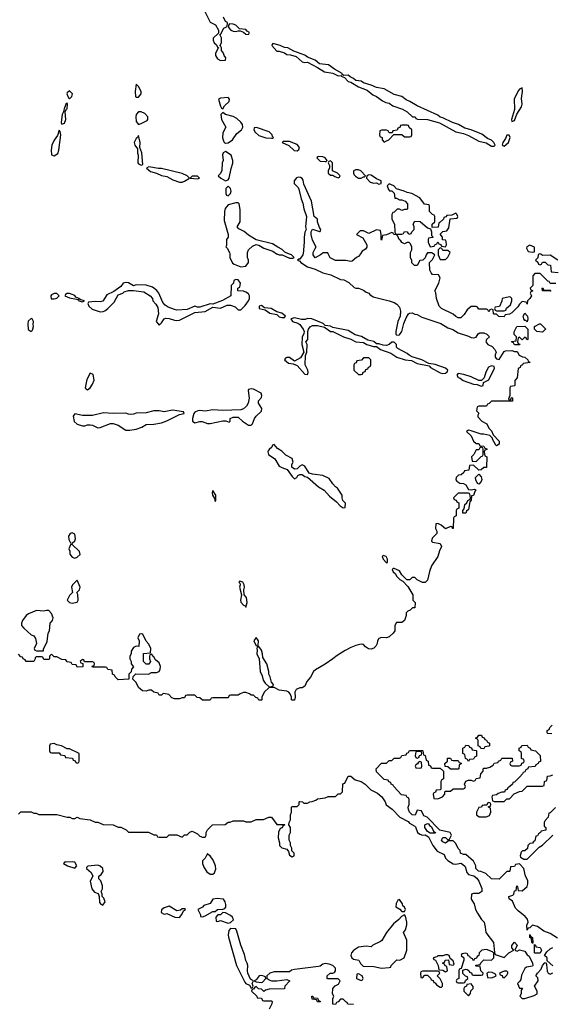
# Model space of a CAD drawing. Header units: inches. Extents: x 2701323 to 2964515, y 494916 to 722124.
# Tile 269 of 656: x 2811060 to 2815218, y 624127 to 631831. Entities that reach past the tile are written whole.
import ezdxf

# ---------------------------------------------------------------- set-up
doc = ezdxf.new("R2010")
doc.units = ezdxf.units.IN
doc.header["$MEASUREMENT"] = 0
doc.layers.add('C8612', color=7, linetype='Continuous')
doc.layers.add('C8613', color=7, linetype='Continuous')

msp = doc.modelspace()

# ---------------------------------------------------------------- linework, layer by layer
at = {"layer": 'C8612', "color": 2, "elevation": 2}
for points in [[(2813276.5, 630000), (2813275.5, 629990), (2813250, 629958), (2813242, 629958), (2813234, 629950), (2813250, 629942), (2813258, 629930), (2813310, 629896.3), (2813370, 629878.8), (2813430, 629851), (2813493.7, 629833.7), (2813570, 629798.8), (2813594.4, 629794.4), (2813633.7, 629773.7), (2813676.8, 629736.8), (2813690, 629730.8), (2813710, 629730.7), (2813750, 629714.8), (2813770, 629698), (2813792, 629690), (2813799.6, 629679.6), (2813823.6, 629663.6), (2813951.1, 629631.1), (2813990, 629618), (2814010, 629604.7), (2814030, 629582), (2814038.8, 629550), (2814036, 629510), (2814018.8, 629470), (2814001, 629390), (2814002, 629370), (2814010, 629362), (2814030, 629364.7), (2814048, 629390), (2814065.2, 629454.8), (2814082, 629498), (2814102, 629530), (2814110, 629536), (2814130, 629538), (2814150, 629526), (2814170, 629524.7), (2814204.5, 629504.5), (2814353, 629453), (2814410, 629420.7), (2814447.5, 629407.5), (2814490, 629380.7), (2814570, 629354.8), (2814590, 629344), (2814610, 629340.7), (2814630, 629346), (2814646, 629374), (2814659, 629381), (2814690, 629381), (2814714, 629370), (2814734, 629350), (2814712, 629330), (2814704.7, 629310), (2814722, 629290), (2814754.4, 629274.4), (2814776, 629250), (2814786, 629230), (2814778, 629210), (2814778, 629190), (2814790, 629178), (2814810, 629172), (2814850, 629234), (2814860.4, 629239.6), (2814910, 629242), (2814930, 629234), (2814950, 629234), (2814965.4, 629205.4), (2814992.7, 629192.7), (2815011.6, 629191.6), (2815034, 629170), (2815038, 629158), (2815054, 629150), (2814998, 629142), (2814994, 629130), (2814978, 629122), (2814974, 629110), (2814958, 629102), (2814952, 629030), (2814932.7, 629007.3), (2814934, 628970), (2814930, 628966), (2814898, 628962), (2814894, 628950), (2814894, 628886), (2814890, 628886), (2814882, 628862), (2814890, 628854), (2814902, 628858), (2814906, 628874), (2814910, 628874), (2814914, 628870), (2814914, 628846), (2814750, 628846), (2814732.7, 628827.3), (2814718, 628822), (2814710, 628806), (2814650, 628806), (2814638, 628802), (2814634, 628770), (2814652, 628752), (2814643.6, 628736.4), (2814643.6, 628723.6), (2814674, 628690), (2814714, 628670), (2814730, 628634), (2814750, 628614), (2814762, 628582), (2814810, 628534), (2814811.3, 628510), (2814790, 628498), (2814783.1, 628503.1), (2814758, 628550), (2814758, 628558), (2814736.4, 628576.4), (2814690, 628588.7), (2814668.9, 628588.9), (2814590, 628615.3), (2814570, 628618), (2814554, 628610), (2814590, 628574), (2814610, 628534), (2814630, 628514), (2814650, 628514), (2814658, 628498), (2814690, 628494), (2814698, 628478), (2814712.7, 628472.7), (2814712.7, 628467.3), (2814698, 628462), (2814694, 628450), (2814698, 628418), (2814714, 628410), (2814712, 628330), (2814710, 628326), (2814690, 628326), (2814670, 628308), (2814650, 628306), (2814610, 628346), (2814578, 628342), (2814572.7, 628307.3), (2814538, 628302), (2814532.7, 628287.3), (2814514, 628270), (2814492.7, 628267.3), (2814474, 628250), (2814472, 628230), (2814479.6, 628219.6), (2814503.6, 628203.6), (2814530, 628202), (2814550, 628192), (2814570, 628154), (2814590, 628152), (2814618, 628158), (2814630.8, 628150), (2814621, 628139), (2814610, 628108), (2814594, 628106), (2814591.3, 628071.3), (2814582, 628058), (2814570, 627998), (2814555.3, 627984.7), (2814550, 627969.2), (2814526, 627970), (2814526, 627990), (2814536.4, 628003.6), (2814542, 628038), (2814558, 628050), (2814566, 628070), (2814582, 628078), (2814586, 628090), (2814582, 628122), (2814570, 628126), (2814490, 628126), (2814454, 628090), (2814458, 628078), (2814472.7, 628072.7), (2814478, 628058), (2814494, 628050), (2814494, 628010), (2814478, 628002), (2814474, 627990), (2814474, 627950), (2814458, 627942), (2814454, 627930), (2814451.1, 627848.9), (2814446, 627850), (2814442, 627862), (2814430, 627866), (2814390, 627848), (2814356.4, 627876.4), (2814330, 627888), (2814314, 627886), (2814312, 627850), (2814322, 627830), (2814322, 627810), (2814286, 627774), (2814282, 627750), (2814290, 627742), (2814350, 627732), (2814358, 627710), (2814343.6, 627676.4), (2814331.3, 627630), (2814281, 627559), (2814265.4, 627514.6), (2814250, 627446), (2814231.6, 627428.4), (2814210, 627428), (2814168.4, 627448.4), (2814150, 627466), (2814130, 627466), (2814111.6, 627448.4), (2814088, 627448), (2814048, 627488), (2814030, 627518), (2813990, 627538), (2813982, 627538), (2813974, 627530), (2813982, 627510), (2813996.9, 627496.9), (2814010, 627474), (2814034, 627450), (2814058, 627438), (2814095.3, 627395.3), (2814134, 627330), (2814134, 627290), (2814154, 627270), (2814150, 627228.7), (2814132, 627228), (2814114, 627210), (2814096.9, 627203.1), (2814082, 627190), (2814082, 627170), (2814070, 627129), (2814050, 627114), (2814006.8, 627113.2), (2813994.8, 627090), (2813993.4, 627050), (2813980.7, 627030), (2813950, 627002.7), (2813930, 626994), (2813890, 626998), (2813870, 626988), (2813858, 626970), (2813856, 626950), (2813846, 626930), (2813830, 626914), (2813810, 626906), (2813789.1, 626909.1), (2813765.2, 626925.2), (2813750, 626942), (2813743.1, 626943.1), (2813730, 626944), (2813690, 626934), (2813650, 626919), (2813605.2, 626894.8), (2813543, 626857), (2813510, 626829), (2813450.5, 626789.5), (2813374.9, 626745.1), (2813358.8, 626730), (2813333.7, 626686.3), (2813306, 626654), (2813290, 626615.3), (2813270, 626602), (2813250, 626602), (2813222, 626590), (2813212, 626570), (2813214, 626530), (2813210, 626506), (2813190, 626506), (2813186, 626510), (2813186, 626530), (2813176.4, 626556.4), (2813166, 626570), (2813150, 626578), (2813090, 626586), (2813050, 626606), (2813010, 626606), (2812971.3, 626568.7), (2812954, 626530), (2812954, 626510), (2812950, 626506), (2812930, 626506), (2812922, 626522), (2812907.3, 626527.3), (2812890, 626546), (2812870, 626546), (2812856.4, 626556.4), (2812830, 626566), (2812810, 626566), (2812783.6, 626556.4), (2812770, 626546), (2812710, 626546), (2812698, 626542), (2812690, 626526), (2812570, 626526), (2812558, 626522), (2812550, 626506), (2812490, 626506), (2812470, 626526), (2812448.4, 626528.4), (2812430, 626546), (2812370, 626546), (2812358, 626542), (2812350, 626526), (2812330, 626526), (2812310, 626518), (2812270, 626518), (2812250, 626526), (2812226, 626550), (2812214.6, 626554.6), (2812182, 626558), (2812170, 626546), (2812150, 626546), (2812142, 626562), (2812108.4, 626568.4), (2812090, 626586), (2812070, 626586), (2812050, 626578), (2812020.4, 626580.4), (2811990, 626606), (2811970, 626646), (2811946, 626670), (2811947.3, 626692.7), (2811968, 626712), (2812068.7, 626711.3), (2812090, 626722), (2812130, 626722), (2812150, 626732), (2812159, 626750), (2812161.2, 626770), (2812150, 626798), (2812123.1, 626823.1), (2812110, 626846), (2812090, 626866), (2812078, 626862), (2812074, 626850), (2812074, 626830), (2812082, 626810), (2812071.3, 626788.7), (2812050, 626788.7), (2812029.1, 626809.1), (2812028, 626872), (2812082, 626878), (2812086, 626910), (2812070, 626946), (2812048.4, 626968.4), (2812022, 627022), (2812010, 627026), (2811998, 627022), (2811984.7, 626995.3), (2811994, 626970), (2811992.7, 626927.3), (2811970, 626928), (2811950, 626918), (2811932, 626890), (2811932, 626870), (2811922, 626850), (2811922, 626830), (2811932, 626808), (2811932, 626792), (2811951.3, 626768.7), (2811934, 626750), (2811932.7, 626727.3), (2811914, 626710), (2811914, 626670), (2811830, 626666), (2811806, 626690), (2811802, 626702), (2811786, 626710), (2811782, 626742), (2811750, 626746), (2811742, 626762), (2811730, 626766), (2811630, 626766), (2811627.3, 626772.7), (2811642, 626778), (2811646, 626790), (2811642, 626802), (2811630, 626806), (2811566, 626806), (2811562, 626822), (2811550, 626826), (2811534, 626810), (2811538, 626798), (2811554, 626794), (2811552.7, 626767.3), (2811510, 626766), (2811502, 626782), (2811470, 626786), (2811462, 626802), (2811430, 626806), (2811422, 626822), (2811390, 626826), (2811350, 626846), (2811330, 626846), (2811310, 626866), (2811294, 626850), (2811294, 626830), (2811290, 626826), (2811250, 626826), (2811242, 626842), (2811230, 626846), (2811190, 626846), (2811182, 626838), (2811182, 626830), (2811170, 626808.7), (2811110, 626808.7), (2811102, 626822), (2811086, 626830), (2811082, 626842), (2811070, 626846), (2811050, 626866)], [(2812702.7, 630000), (2812704.7, 629970), (2812725.4, 629925.4), (2812736.9, 629916.9), (2812790, 629898), (2812830, 629902), (2812848.7, 629930), (2812848.7, 629950), (2812842, 629970), (2812842, 630000)], [(2813068.3, 630000), (2813070, 629998.8), (2813090, 629991), (2813112, 629992), (2813170, 629966), (2813195.3, 629964.7), (2813206, 629970), (2813186, 629990), (2813163.2, 630000)], [(2813424, 630000), (2813414, 629990), (2813370, 629968), (2813355.3, 629990), (2813355.3, 630000)], [(2813725.4, 630000), (2813710, 629978), (2813694, 629970), (2813659.6, 629940.4), (2813650, 629938), (2813610, 629948), (2813530, 629948), (2813487.3, 629967.3), (2813472.7, 630000)], [(2814244.7, 630000), (2814238, 629990), (2814232, 629968), (2814214, 629950), (2814190, 629946), (2814170, 629908), (2814147.3, 629907.3), (2814128.4, 629928.4), (2814127.3, 629947.3), (2814118, 629970), (2814118, 630000)], [(2815252.7, 629767.3), (2815210, 629766), (2815202, 629782), (2815190, 629786), (2815130, 629846), (2815090, 629846), (2815072.7, 629827.3), (2815074, 629750), (2815054, 629730), (2815058, 629718), (2815074, 629710), (2815058, 629702), (2815054, 629690), (2815062, 629670), (2815050.9, 629649.1), (2815032, 629630), (2815030, 629606), (2815022, 629622), (2814990, 629626), (2814970, 629606), (2814956.9, 629583.1), (2814910, 629538), (2814890, 629526), (2814858, 629522), (2814850, 629506), (2814808.9, 629508.9), (2814790, 629526), (2814770, 629526), (2814766, 629530), (2814762, 629562), (2814750, 629566), (2814738, 629562), (2814730, 629546), (2814722, 629562), (2814710, 629566), (2814650, 629566), (2814642, 629582), (2814630, 629586), (2814590, 629586), (2814559.6, 629560.4), (2814536.9, 629523.1), (2814510, 629498), (2814490, 629498), (2814470, 629508), (2814450, 629528), (2814358, 629570), (2814342, 629590), (2814319, 629650), (2814314.6, 629694.6), (2814306, 629710), (2814338, 629770), (2814348, 629810), (2814335.3, 629835.3), (2814290, 629838), (2814278, 629850), (2814268.4, 629871.6), (2814266, 629930), (2814290, 629954), (2814306, 629990), (2814295.2, 630000)], [(2814332.5, 630000), (2814332, 629990), (2814350, 629954), (2814390, 629954), (2814410, 629974), (2814421.6, 630000)], [(2815268.4, 629948.4), (2815210, 629988), (2815150, 629986), (2815136.4, 629996.4), (2815122, 629998), (2815114, 629990), (2815112.7, 629967.3), (2815094, 629950), (2815112.7, 629932.7), (2815118, 629918), (2815130, 629914), (2815142, 629918), (2815150, 629934), (2815170, 629934), (2815190, 629914), (2815211.3, 629911.3), (2815218, 629858), (2815272.7, 629852.7)], [(2815222, 626242), (2815190, 626246), (2815186, 626250), (2815186, 626270), (2815202, 626278), (2815207.3, 626292.7), (2815226, 626310)], [(2815265.6, 624645.6), (2815210, 624682), (2815160.2, 624700.2), (2815110, 624735.3), (2815070, 624746), (2815050, 624726), (2815038, 624722), (2815030, 624706), (2815027.3, 624747.3), (2815038, 624770), (2815032.7, 624792.7), (2815014.8, 624814.8), (2814958, 624858), (2814939, 624879), (2814915.3, 624935.3), (2814887.3, 624952.7), (2814886, 624970), (2814918, 624982), (2814926, 624990), (2814930, 625014), (2814942, 625018), (2814947.3, 625052.7), (2814954, 625050), (2814958, 625018), (2814990, 625014), (2815028, 625050), (2815035.3, 625070), (2815034.6, 625094.6), (2815015.3, 625130), (2815002, 625190), (2814970, 625226), (2814938, 625222), (2814930, 625206), (2814898, 625202), (2814894, 625170), (2814890, 625166), (2814870, 625166), (2814810, 625106), (2814750, 625108), (2814706, 625150), (2814667.3, 625167.3), (2814648.7, 625168.7), (2814628, 625190), (2814628, 625210), (2814610, 625246), (2814550, 625298), (2814530, 625298), (2814508.9, 625308.9), (2814506, 625330), (2814490, 625346), (2814470, 625386), (2814450, 625406), (2814412.7, 625407.3), (2814390, 625388.7), (2814370, 625398), (2814358, 625410), (2814370, 625432), (2814391.6, 625431.6), (2814410, 625414), (2814422, 625418), (2814438, 625450), (2814426, 625470), (2814346, 625490), (2814246, 625590), (2814222, 625602), (2814202, 625642), (2814170, 625646), (2814152.7, 625607.3), (2814128.9, 625608.9), (2814108.7, 625630), (2814102, 625650), (2814098, 625670), (2814106, 625690), (2814106, 625730), (2814102, 625742), (2814090, 625746), (2814082, 625762), (2814047.3, 625767.3), (2813986, 625830), (2813982, 625842), (2813966, 625850), (2813962, 625862), (2813947.3, 625867.3), (2813942, 625882), (2813910, 625886), (2813850, 625946), (2813848, 625970), (2813890, 626014), (2813930, 626014), (2813950, 626034), (2813970, 626034), (2813990, 626054), (2814030, 626054), (2814042, 626058), (2814050, 626074), (2814082, 626078), (2814087.3, 626092.7), (2814102, 626098), (2814110, 626114), (2814210, 626114), (2814214, 626110), (2814218, 626078), (2814232.7, 626072.7), (2814238, 626038), (2814254, 626030), (2814258, 625998), (2814272.7, 625992.7), (2814278, 625978), (2814290, 625974), (2814350, 625974), (2814374, 625950), (2814374, 625890), (2814358, 625882), (2814354, 625870), (2814354, 625810), (2814350, 625806), (2814318, 625802), (2814312.7, 625787.3), (2814298, 625782), (2814294, 625770), (2814298, 625738), (2814330, 625734), (2814366, 625750), (2814386, 625770), (2814386, 625790), (2814390, 625794), (2814430, 625794), (2814450, 625814), (2814530, 625814), (2814542, 625818), (2814546, 625830), (2814538, 625850), (2814550, 625874), (2814570, 625882), (2814590, 625882), (2814610, 625874), (2814622, 625878), (2814630, 625894), (2814662, 625898), (2814666, 625930), (2814686, 625950), (2814686, 625970), (2814690, 625974), (2814710, 625974), (2814736.4, 625983.6), (2814762, 625998), (2814770, 626014), (2814802, 626018), (2814806, 626030), (2814822, 626038), (2814830, 626054), (2814912.7, 626052.7), (2814914, 626030), (2814898, 626022), (2814894, 626010), (2814898, 625998), (2814910, 625994), (2814970, 625994), (2814982, 625998), (2814987.3, 626012.7), (2815002, 626018), (2815006, 626030), (2815002, 626042), (2814986, 626050), (2814986, 626090), (2814982, 626102), (2814966, 626110), (2814966, 626130), (2814982, 626138), (2814988.4, 626151.6), (2815030, 626154), (2815038, 626138), (2815054, 626130), (2815058, 626118), (2815094, 626110), (2815130, 626074), (2815132.7, 626027.3), (2815118, 626022), (2815114, 626010), (2815098, 626002), (2815091.6, 625988.4), (2815038, 625982), (2815034, 625970), (2815018, 625962), (2815010, 625946), (2814998, 625942), (2814994, 625930), (2814972.7, 625907.3), (2814930, 625866), (2814918, 625862), (2814914, 625850), (2814894, 625830), (2814878, 625822), (2814872.7, 625807.3), (2814858, 625802), (2814852.7, 625787.3), (2814830, 625786), (2814803.6, 625776.4), (2814790, 625766), (2814758, 625762), (2814754, 625750), (2814758, 625718), (2814770, 625714), (2814850, 625714), (2814870, 625734), (2814890, 625734), (2814927.3, 625772.7), (2814970, 625792), (2814990, 625794), (2815030, 625834), (2815150, 625834), (2815162, 625838), (2815166, 625870), (2815182, 625878), (2815187.3, 625912.7), (2815210, 625914), (2815230, 625922)], [(2811050, 625614), (2811070, 625632), (2811150, 625632), (2811170, 625622), (2811190, 625622), (2811210, 625612), (2811350, 625612), (2811431.6, 625591.6), (2811451.1, 625591.1), (2811470, 625582), (2811490, 625582), (2811510, 625591.3), (2811530, 625582), (2811610, 625571.3), (2811650, 625552), (2811671.1, 625551.1), (2811712.7, 625532.7), (2811790, 625531.3), (2811830, 625512), (2811850, 625512), (2811891.6, 625491.6), (2811910, 625474), (2812067.3, 625472.7), (2812110, 625454), (2812130, 625454), (2812138, 625438), (2812150, 625434), (2812210, 625434), (2812230, 625454), (2812290, 625452), (2812330, 625434), (2812350, 625454), (2812370, 625454), (2812390, 625474), (2812410, 625482), (2812450, 625462), (2812470, 625442), (2812490, 625434), (2812510, 625434), (2812518, 625450), (2812518, 625470), (2812528.4, 625491.6), (2812568.4, 625531.6), (2812667.3, 625532.7), (2812690, 625552), (2812707.3, 625552.7), (2812730, 625562), (2812810, 625562), (2812830, 625554), (2812870, 625554), (2812910, 625572), (2812967.3, 625572.7), (2813008.4, 625591.6), (2813030, 625592), (2813070, 625534), (2813130, 625534), (2813134, 625530), (2813118, 625522), (2813112.7, 625507.3), (2813098, 625502), (2813085.4, 625474.6), (2813081, 625430), (2813091.1, 625391.1), (2813091.3, 625370), (2813110, 625351.3), (2813150, 625342), (2813162, 625322), (2813170, 625294), (2813190, 625282), (2813206, 625290), (2813206, 625310), (2813188, 625328), (2813188, 625350), (2813178, 625370), (2813178, 625390), (2813168, 625410), (2813168, 625450), (2813178, 625470), (2813178, 625510), (2813166, 625530), (2813168, 625550), (2813178, 625570), (2813178, 625610), (2813186, 625630), (2813186, 625670), (2813190, 625674), (2813230, 625674), (2813246, 625690), (2813246, 625710), (2813250, 625714), (2813271.6, 625711.6), (2813282, 625702), (2813310, 625702), (2813328.4, 625711.6), (2813347.3, 625712.7), (2813376.4, 625723.6), (2813390, 625734), (2813450, 625742), (2813472.7, 625752.7), (2813530, 625754), (2813550, 625774), (2813570, 625774), (2813586, 625790), (2813587.3, 625852.7), (2813602, 625858), (2813628.9, 625911.1), (2813650, 625912), (2813683.6, 625883.6), (2813732, 625870), (2813762, 625850), (2813806, 625806), (2813859.1, 625779.1), (2813891.3, 625750), (2813918, 625710), (2813926.8, 625686.8), (2813974.4, 625654.4), (2814032, 625590), (2814097.3, 625557.3), (2814110, 625544.7), (2814150, 625522), (2814156, 625516), (2814172, 625470), (2814190, 625458), (2814210, 625451.3), (2814232, 625452), (2814258, 625438), (2814291.3, 625370), (2814324.5, 625324.5), (2814378.8, 625298.8), (2814391, 625270), (2814410, 625251), (2814450, 625226), (2814470, 625222.8), (2814510, 625231), (2814524.5, 625224.5), (2814544.5, 625204.5), (2814558, 625158), (2814570, 625142), (2814611.1, 625131.1), (2814634.8, 625114.8), (2814651, 625091), (2814673.7, 625033.7), (2814674.8, 625010), (2814650, 624994), (2814610, 624995.3), (2814594, 624990), (2814591.3, 624950), (2814614.4, 624914.4), (2814626, 624870), (2814639.8, 624839.8), (2814671.3, 624790), (2814692, 624770), (2814702, 624730), (2814704.7, 624690), (2814764.7, 624610), (2814772.7, 624532.7), (2814778, 624518), (2814850, 624492), (2814886, 624530), (2814926, 624550), (2814908.4, 624568.4), (2814908.4, 624588.4), (2814930, 624614), (2814952, 624590), (2814934, 624550), (2814950, 624542), (2814968, 624552), (2815010, 624542), (2815030, 624514), (2815043.6, 624503.6), (2815072, 624450), (2815074, 624430), (2815070, 624426), (2815023.6, 624416.4), (2815011.6, 624408.4), (2814985.4, 624354.6), (2814979.6, 624320.4), (2814972.7, 624307.3), (2814954, 624290), (2814970, 624254), (2814994, 624254), (2814982, 624238), (2814982, 624210), (2814972, 624190), (2814990, 624172), (2815010, 624172), (2815084.7, 624195.3), (2815108, 624210), (2815108.7, 624230), (2815086, 624270), (2815115.3, 624310), (2815113.2, 624333.2), (2815098, 624350), (2815108.9, 624371.1), (2815138, 624402), (2815148.4, 624431.6), (2815167.3, 624452.7), (2815174, 624454), (2815179.6, 624439.6), (2815185.4, 624385.4), (2815194, 624370), (2815210, 624362), (2815230, 624372)], [(2815250, 625666), (2815210, 625626), (2815198, 625622), (2815194, 625590), (2815170, 625566), (2815162, 625550), (2815162, 625522), (2815174, 625510), (2815174, 625490), (2815138, 625482), (2815134, 625470), (2815118, 625462), (2815110, 625446), (2815098, 625442), (2815090, 625406), (2815078, 625402), (2815072, 625388), (2815050, 625386), (2815034, 625370), (2815032.7, 625347.3), (2815011.6, 625328.4), (2814992.7, 625327.3), (2814983.6, 625316.4), (2814974, 625290), (2814978, 625278), (2815003.6, 625263.6), (2815030, 625262), (2815123.1, 625356.9), (2815150, 625372), (2815228.9, 625451.1)], [(2815230, 624428), (2815186, 624466), (2815186, 624490), (2815166, 624510), (2815183.1, 624536.9), (2815210, 624562), (2815230, 624571.3)], [(2813670, 624126), (2813627.3, 624127.3), (2813622, 624142), (2813610, 624146), (2813590, 624166), (2813570, 624166), (2813550, 624146), (2813538, 624142), (2813530, 624126), (2813508.4, 624128.4), (2813508, 624170), (2813518, 624190), (2813506, 624210), (2813508.4, 624251.6), (2813527.3, 624272.7), (2813554.6, 624285.4), (2813566, 624310), (2813550, 624326), (2813470, 624326), (2813466, 624330), (2813466, 624350), (2813488, 624370), (2813509.3, 624370.7), (2813523.1, 624376.9), (2813529, 624390), (2813529, 624410), (2813509, 624430), (2813481, 624441), (2813450, 624445.1), (2813430, 624440.9), (2813410, 624426), (2813397.5, 624422.5), (2813210, 624399.6), (2813186.9, 624393.1), (2813170, 624381.2), (2813050, 624380.7), (2813016, 624370), (2812992, 624350), (2812992, 624330), (2813015.3, 624315.3), (2813030.8, 624310.8), (2813070, 624310.7), (2813150, 624322), (2813174, 624310), (2813134, 624270), (2813131.6, 624248.4), (2813010, 624246), (2812983.6, 624236.4), (2812970, 624226), (2812950, 624246), (2812928.4, 624248.4), (2812910, 624266), (2812898, 624262), (2812890, 624246), (2812878, 624242), (2812874, 624230), (2812914, 624190), (2812918, 624178), (2812950, 624174), (2812958, 624158), (2812970, 624154), (2813030, 624154), (2813034, 624150), (2813032, 624130), (2813011.3, 624088.7)]]:
    msp.add_lwpolyline(points, dxfattribs=at)
at = {"layer": 'C8612', "color": 2}
for points, elevation in [([(2812750, 629798), (2812734, 629790), (2812731.6, 629768.4), (2812714, 629750), (2812712, 629670), (2812645.4, 629634.6), (2812570, 629606), (2812550, 629608), (2812470, 629582), (2812450, 629582), (2812430, 629588.7), (2812370, 629564), (2812290, 629559.3), (2812270, 629562.7), (2812222.5, 629582.5), (2812198.6, 629598.6), (2812179, 629619), (2812149, 629690), (2812132.3, 629712.3), (2812098, 629738), (2812050, 629754), (2811970, 629757.2), (2811950, 629748), (2811911.9, 629771.9), (2811890, 629775.1), (2811870, 629769), (2811850, 629744), (2811795.9, 629704.1), (2811741.1, 629678.9), (2811710.4, 629629.6), (2811690, 629623.7), (2811650, 629626), (2811598, 629622), (2811592, 629610), (2811601, 629590), (2811626.7, 629566.7), (2811690, 629546), (2811711.8, 629548.2), (2811727, 629553), (2811749, 629570), (2811798, 629622), (2811830, 629678), (2811866, 629690), (2811878, 629702), (2811911.3, 629711.3), (2811950, 629712), (2812030, 629701), (2812081, 629670), (2812098, 629650), (2812102, 629630), (2812126, 629606), (2812139.8, 629579.8), (2812146.8, 629530), (2812127.3, 629470), (2812150, 629442), (2812170, 629458), (2812189, 629491), (2812203.1, 629496.9), (2812230, 629494), (2812270, 629479.1), (2812290, 629476.3), (2812310, 629480.5), (2812430, 629538.8), (2812510, 629546.8), (2812570, 629582), (2812630, 629574.8), (2812682.7, 629597.3), (2812710, 629597.3), (2812744.5, 629584.5), (2812770, 629562), (2812790, 629562), (2812824.7, 629595.3), (2812848.7, 629630), (2812858, 629650), (2812858, 629670), (2812850, 629686), (2812830, 629698), (2812810, 629706), (2812766, 629710), (2812766, 629730), (2812782, 629738), (2812788, 629770), (2812770, 629795.3)], 2), ([(2815170, 629714), (2815210, 629714), (2815214, 629710), (2815210, 629706), (2815148.4, 629708.4), (2815146, 629730), (2815152.7, 629732.7), (2815158, 629718)], 2), ([(2811350, 629688), (2811330, 629688), (2811310, 629678), (2811304.7, 629670), (2811306.8, 629646.8), (2811330, 629646), (2811350, 629652), (2811368, 629670)], 2), ([(2811450, 629688.7), (2811432, 629688), (2811418, 629682), (2811414, 629670), (2811450, 629656), (2811504.7, 629644.7), (2811519.6, 629639.6), (2811522, 629630), (2811550, 629624.7), (2811566, 629630), (2811538, 629638), (2811530, 629646), (2811522, 629642), (2811526, 629650), (2811500.2, 629660.2), (2811490, 629673.2)], 2), ([(2814890, 629662), (2814834, 629650), (2814831.6, 629628.4), (2814812.7, 629587.3), (2814778, 629582), (2814774, 629570), (2814778, 629558), (2814790, 629554), (2814850, 629554), (2814862, 629558), (2814867.3, 629572.7), (2814899, 629601), (2814908, 629630), (2814908, 629650), (2814899, 629659)], 2), ([(2812950, 629594), (2812934, 629590), (2812934, 629570), (2812979.6, 629559.6), (2813016, 629536), (2813070, 629524.7), (2813090, 629506.8), (2813110, 629501), (2813130, 629502), (2813138, 629510), (2813110, 629535.3), (2813070, 629546), (2813026, 629570), (2812975.3, 629575.3)], 2), ([(2813210, 629499), (2813182, 629490), (2813194, 629470), (2813236, 629456), (2813250, 629446), (2813278, 629410), (2813284.7, 629390), (2813283.6, 629376.4), (2813270, 629346), (2813266.8, 629290), (2813282, 629230), (2813255.9, 629184.1), (2813210, 629158), (2813170, 629188.7), (2813150, 629188.7), (2813138, 629182), (2813131.3, 629170), (2813163.5, 629143.5), (2813198, 629138), (2813230, 629124.7), (2813290, 629058), (2813310, 629054), (2813315.3, 629070), (2813314, 629090), (2813294, 629130), (2813296.4, 629203.6), (2813306, 629230), (2813308, 629290), (2813298, 629310), (2813313.2, 629330), (2813313.2, 629390), (2813319, 629410), (2813332.5, 629427.5), (2813350, 629438.8), (2813390, 629438), (2813444.7, 629424.7), (2813490, 629392), (2813510, 629392), (2813592, 629350), (2813651, 629331), (2813690, 629311.3), (2813750, 629304.7), (2813774, 629290), (2813827.3, 629272.7), (2813850, 629274), (2813882, 629250), (2813962, 629222), (2814010, 629191.3), (2814074, 629170), (2814124.7, 629164.7), (2814170, 629141), (2814262, 629122), (2814272, 629110), (2814348, 629068), (2814370, 629062.8), (2814390, 629064.7), (2814403.1, 629076.9), (2814408.7, 629090), (2814390, 629104), (2814310, 629133.2), (2814260.4, 629140.4), (2814206, 629170), (2814130, 629194), (2814106, 629206), (2814090, 629219), (2814018, 629258), (2814008, 629270), (2814008, 629290), (2813990, 629308), (2813970, 629308), (2813950.9, 629289.1), (2813930, 629282), (2813903.1, 629283.1), (2813870, 629295.3), (2813850, 629295.3), (2813830, 629314), (2813784, 629324), (2813733.2, 629353.2), (2813685.2, 629365.2), (2813630, 629399), (2813510, 629422), (2813490, 629434), (2813450, 629438), (2813432.9, 629452.9), (2813346, 629490), (2813310, 629494), (2813294, 629486), (2813264, 629484)], 2), ([(2815030, 629466), (2815018, 629478), (2815010, 629478), (2815002, 629490), (2814998, 629510), (2815010, 629534), (2815031.6, 629511.6), (2815034, 629490)], 2), ([(2811150, 629493.2), (2811127.5, 629472.5), (2811122.8, 629450), (2811127.1, 629407.1), (2811150, 629392), (2811159, 629401), (2811168.7, 629430), (2811165.2, 629445.2), (2811168.7, 629470), (2811158, 629490)], 2), ([(2815027.3, 629327.3), (2815022, 629342), (2815010, 629346), (2814990, 629326), (2814970, 629346), (2814958, 629342), (2814954, 629310), (2814958, 629298), (2814972.7, 629292.7), (2814970, 629286), (2814930, 629286), (2814922, 629302), (2814906, 629310), (2814910, 629314), (2814942, 629318), (2814946, 629350), (2814928.4, 629368.4), (2814928.4, 629388.4), (2814948, 629430), (2815010, 629434), (2815034, 629410), (2815034, 629330)], 2), ([(2815150, 629386), (2815106, 629390), (2815086, 629410), (2815086, 629430), (2815126, 629450), (2815134, 629450), (2815171.6, 629411.6), (2815171.6, 629408.4)], 2), ([(2813790, 629186), (2813750, 629186), (2813732.7, 629167.3), (2813698, 629162), (2813692.7, 629147.3), (2813678, 629142), (2813674, 629130), (2813674, 629090), (2813710, 629054), (2813730, 629054), (2813742, 629058), (2813747.3, 629072.7), (2813762, 629078), (2813767.3, 629092.7), (2813782, 629098), (2813787.3, 629112.7), (2813802, 629118), (2813806, 629130), (2813806, 629170)], 2), ([(2814750, 629122), (2814727.3, 629112.7), (2814707.1, 629072.9), (2814692, 629028), (2814672.7, 629007.3), (2814650, 629008), (2814590, 629035.3), (2814533.6, 629053.6), (2814490, 629062), (2814478, 629050), (2814490, 629032), (2814506, 629026), (2814527.5, 629007.5), (2814610, 628978), (2814636.9, 628976.9), (2814670, 628964.7), (2814686, 628970), (2814687.3, 628992.7), (2814730, 629014), (2814774.6, 629105.4), (2814770, 629118)], 2), ([(2811610, 629066), (2811584.5, 629015.5), (2811571.3, 628950), (2811579.6, 628939.6), (2811590, 628936), (2811610, 628951.3), (2811630, 628978), (2811641.2, 629010), (2811633.6, 629053.6)], 2), ([(2812870, 628944), (2812850, 628938), (2812846, 628930), (2812854.8, 628870), (2812846.8, 628830), (2812832.8, 628807.2), (2812810, 628785.2), (2812790, 628777.2), (2812650, 628773.2), (2812570, 628777.2), (2812510, 628768.7), (2812470, 628772.7), (2812454, 628770), (2812430, 628759), (2812421, 628750), (2812411.3, 628710), (2812411.3, 628690), (2812430, 628676), (2812470, 628686.8), (2812486, 628686), (2812530, 628671.3), (2812550, 628671.3), (2812650, 628692), (2812672, 628692), (2812698, 628682), (2812706, 628690), (2812706, 628710), (2812730, 628722), (2812770, 628722), (2812802, 628690), (2812850, 628658), (2812870, 628658), (2812882, 628670), (2812895.3, 628710), (2812908.7, 628730), (2812951.8, 628768.2), (2812953.2, 628790), (2812928.7, 628830), (2812928.7, 628850), (2812950, 628874), (2812953.2, 628890), (2812948, 628910), (2812890, 628939)], 2), ([(2812254.5, 628774.5), (2812190, 628762.7), (2812150, 628769.3), (2812110, 628769.3), (2812050, 628755.1), (2811970, 628752.3), (2811950, 628744), (2811930, 628742), (2811910, 628744), (2811890, 628752.3), (2811790, 628749), (2811715.5, 628755.5), (2811630, 628733.2), (2811550, 628734), (2811490, 628748), (2811478, 628730), (2811486.8, 628686.8), (2811510, 628666), (2811550, 628652), (2811570, 628652), (2811590, 628662), (2811610, 628661), (2811630, 628658), (2811670, 628638), (2811690, 628641), (2811770, 628671.3), (2811790, 628671.3), (2811830, 628658), (2811890, 628619.1), (2811922, 628618), (2811970, 628626.8), (2812016.5, 628643.5), (2812050, 628664.7), (2812110, 628666), (2812170, 628676), (2812210, 628691.3), (2812310, 628742), (2812346, 628750), (2812342, 628762)], 2), ([(2813050, 628506), (2813038, 628502), (2813032.7, 628487.3), (2813010, 628468), (2813003.5, 628456.5), (2813001, 628450), (2813006, 628430), (2813056, 628396), (2813090, 628338), (2813110, 628326), (2813151.3, 628311.3), (2813190, 628258), (2813210, 628238), (2813228, 628250), (2813235.3, 628264.7), (2813250, 628272), (2813270, 628272), (2813290, 628258), (2813311.3, 628251.3), (2813397, 628177), (2813440.7, 628150), (2813483.4, 628103.4), (2813538.8, 628058.8), (2813567.1, 628027.1), (2813590, 628012), (2813606, 628014), (2813607.3, 628047.3), (2813588.4, 628068.4), (2813582, 628090), (2813582, 628110), (2813545.2, 628165.2), (2813530, 628175.3), (2813510, 628199), (2813481.2, 628241.2), (2813430, 628265.2), (2813350, 628274), (2813324, 628284), (2813290, 628338), (2813270, 628348), (2813250, 628338), (2813230, 628318), (2813210, 628315.3), (2813188, 628330), (2813189, 628350), (2813199, 628370), (2813190, 628398), (2813142.7, 628422.7), (2813110, 628455.3), (2813076.4, 628476.4)], 2), ([(2814670, 628486), (2814658, 628482), (2814650, 628466), (2814630, 628466), (2814611.6, 628428.4), (2814594, 628410), (2814598, 628378), (2814630, 628374), (2814670, 628414), (2814682, 628418), (2814686, 628430), (2814686, 628470), (2814682, 628482)], 2), ([(2814650, 628198), (2814642, 628202), (2814628, 628230), (2814626, 628250), (2814650, 628274), (2814670, 628254), (2814673.4, 628233.4), (2814670, 628218)], 2), ([(2812570, 628146), (2812564.7, 628130), (2812566.8, 628110), (2812584.7, 628084.7), (2812590, 628062), (2812595.3, 628070), (2812593.2, 628110)], 2), ([(2811470, 627815.3), (2811454, 627810), (2811442, 627790), (2811443.6, 627763.6), (2811458, 627738), (2811470, 627734), (2811490, 627754), (2811495.3, 627770), (2811490, 627806)], 2), ([(2811470, 627726), (2811458, 627722), (2811444.7, 627690), (2811451.3, 627671.3), (2811452, 627650), (2811470, 627624.7), (2811490, 627618), (2811510, 627626), (2811534, 627646), (2811528, 627670)], 2), ([(2813902, 627638), (2813894, 627630), (2813902, 627610), (2813930, 627582), (2813936.4, 627583.6), (2813938, 627610), (2813926, 627630)], 2), ([(2811510, 627446), (2811472, 627410), (2811464.7, 627390), (2811474, 627350), (2811450, 627326), (2811432, 627290), (2811450, 627272), (2811470, 627264.7), (2811510, 627274), (2811518, 627290), (2811514.6, 627334.6), (2811506, 627350), (2811528, 627370), (2811534, 627390)], 2), ([(2812782, 627438), (2812774, 627430), (2812782, 627422), (2812784.7, 627410), (2812778, 627390), (2812794, 627330), (2812787.7, 627290), (2812790, 627274), (2812810, 627251.3), (2812824.7, 627244.7), (2812830, 627234), (2812839.3, 627270), (2812833.2, 627310), (2812815.3, 627330), (2812813.2, 627370), (2812819, 627390), (2812815.3, 627410), (2812806, 627430)], 2), ([(2811191.6, 627208.4), (2811130, 627182), (2811110, 627168), (2811082, 627130), (2811074, 627110), (2811074, 627090), (2811092, 627070), (2811150, 627018), (2811170.8, 627010.8), (2811184.7, 626990), (2811192, 626950), (2811174, 626910), (2811178, 626898), (2811192.7, 626892.7), (2811230, 626892), (2811246, 626894), (2811246, 626906), (2811274.6, 626965.4), (2811282, 627030), (2811294, 627050), (2811298, 627110), (2811315.3, 627130), (2811322, 627150), (2811310, 627186), (2811287.3, 627207.3), (2811270, 627208), (2811250, 627202)], 2), ([(2812910, 626998), (2812891.3, 626970), (2812910, 626932), (2812926, 626934), (2812928.7, 626970)], 2), ([(2812930, 626926), (2812918, 626922), (2812914, 626910), (2812918, 626898), (2812916, 626870), (2812932, 626830), (2812942, 626730), (2812956.9, 626696.9), (2812964.5, 626664.5), (2812979.8, 626639.8), (2813010, 626612), (2813030, 626614), (2813042, 626618), (2813046, 626630), (2813028.7, 626648.7), (2813019, 626690), (2813008, 626710), (2813008, 626732), (2812993.2, 626790), (2812961.2, 626841.2), (2812959, 626870), (2812950, 626898)], 2), ([(2814690, 626126), (2814667.3, 626127.3), (2814662, 626142), (2814646, 626150), (2814646, 626190), (2814642, 626202), (2814626, 626210), (2814642, 626218), (2814650, 626234), (2814672.7, 626232.7), (2814678, 626218), (2814692.7, 626212.7), (2814698, 626198), (2814710, 626194), (2814718, 626178), (2814734, 626170), (2814734, 626150), (2814730, 626146), (2814698, 626142)], 2), ([(2811330, 626168), (2811298, 626162), (2811294, 626150), (2811294, 626110), (2811298, 626098), (2811310, 626094), (2811370, 626094), (2811378, 626078), (2811412.7, 626072.7), (2811418, 626058), (2811472.7, 626052.7), (2811478, 626038), (2811492.7, 626032.7), (2811498, 626018), (2811510, 626014), (2811522, 626018), (2811526, 626030), (2811526, 626090), (2811450, 626126), (2811430, 626126), (2811386, 626150), (2811350, 626158)], 6), ([(2814190, 626106), (2814158, 626102), (2814154, 626070), (2814158, 626058), (2814170, 626054), (2814182, 626058), (2814187.3, 626072.7), (2814202, 626078), (2814206, 626090), (2814202, 626102)], 2), ([(2814570, 626026), (2814562, 626042), (2814546, 626050), (2814542, 626082), (2814526, 626090), (2814526, 626130), (2814542, 626138), (2814550, 626154), (2814572.7, 626152.7), (2814578, 626138), (2814592.7, 626132.7), (2814598, 626118), (2814630, 626114), (2814634, 626110), (2814632.7, 626067.3), (2814618, 626062), (2814610, 626046), (2814578, 626042)], 2), ([(2814450, 626034), (2814490, 626034), (2814498, 626018), (2814512.7, 626012.7), (2814512.7, 626007.3), (2814498, 626002), (2814494, 625970), (2814490, 625966), (2814430, 625966), (2814410, 625986), (2814387.3, 625987.3), (2814386, 626010), (2814406, 626030), (2814407.3, 626052.7), (2814430, 626054), (2814438, 626038)], 2), ([(2814190, 626026), (2814178, 626022), (2814172.7, 626007.3), (2814158, 626002), (2814154, 625990), (2814158, 625978), (2814190, 625974), (2814202, 625978), (2814206, 625990), (2814202, 626022)], 2), ([(2814730, 625706), (2814718, 625702), (2814714, 625686), (2814690, 625686), (2814678, 625682), (2814671.6, 625668.4), (2814650, 625666), (2814634, 625630), (2814634, 625610), (2814652.7, 625592.7), (2814707.3, 625592.7), (2814730, 625602), (2814735.3, 625604.7), (2814746, 625630), (2814742, 625662), (2814726, 625670), (2814726, 625674), (2814742, 625678), (2814746, 625690), (2814742, 625702)], 2), ([(2814270, 625466), (2814250, 625478), (2814228.7, 625510), (2814228, 625532), (2814250, 625542), (2814258, 625538), (2814265.4, 625525.4), (2814278, 625518), (2814298, 625478), (2814312, 625472), (2814310, 625466)], 2), ([(2812530, 625306), (2812511, 625270), (2812490.8, 625250), (2812490.5, 625230), (2812499.9, 625199.9), (2812522.4, 625162.4), (2812550, 625144.7), (2812570, 625146), (2812583.7, 625156.3), (2812589.6, 625170.4), (2812594.5, 625185.5), (2812591.8, 625210), (2812573.6, 625253.6), (2812550, 625288.7), (2812536.4, 625296.4)], 2), ([(2811470, 625242), (2811421, 625239), (2811410, 625238), (2811402, 625230), (2811434, 625210), (2811490, 625192), (2811508, 625210), (2811490, 625238)], 2), ([(2811670, 625216), (2811592.7, 625207.3), (2811582, 625198), (2811582, 625190), (2811619.1, 625159.1), (2811632, 625130), (2811612, 625090), (2811624.7, 625030), (2811645.4, 625005.4), (2811672.7, 624992.7), (2811682, 624970), (2811683.6, 624923.6), (2811694, 624910), (2811710, 624902), (2811728, 624930), (2811718, 624958), (2811706, 624970), (2811706, 624990), (2811698, 625010), (2811708, 625030), (2811707.3, 625052.7), (2811693.6, 625093.6), (2811678, 625110), (2811678, 625130), (2811696.5, 625143.5), (2811713.2, 625166.8), (2811709, 625190), (2811690, 625209)], 2), ([(2812604, 624956), (2812571, 624949), (2812550, 624915.3), (2812501, 624899), (2812490, 624888), (2812454, 624870), (2812474, 624826), (2812474, 624814), (2812490, 624812), (2812510, 624818), (2812570, 624852), (2812590, 624854), (2812606, 624870), (2812650, 624871), (2812664, 624876), (2812673.2, 624886.8), (2812672.9, 624907.1), (2812666, 624930), (2812653.2, 624950)], 2), ([(2812230, 624894), (2812190, 624882), (2812170, 624866), (2812166, 624846), (2812190, 624832), (2812210, 624838), (2812274, 624810), (2812310, 624806), (2812328.7, 624830), (2812342, 624858), (2812358, 624870), (2812354.6, 624874.6), (2812330, 624874), (2812316.9, 624863.1), (2812290, 624859)], 2), ([(2814030, 624946), (2814018, 624942), (2814003.6, 624916.4), (2814002, 624890), (2814032, 624872), (2814050, 624854), (2814070, 624854), (2814078, 624870), (2814070, 624886), (2814058, 624898), (2814053.6, 624913.6)], 2), ([(2812650, 624846), (2812630, 624826), (2812610, 624826), (2812594, 624810), (2812598, 624778), (2812610, 624774), (2812630, 624782), (2812690, 624760.7), (2812710, 624766.8), (2812732.5, 624787.5), (2812725.2, 624810), (2812710, 624822.7), (2812670, 624842)], 2), ([(2814070, 624826), (2814045.4, 624814.6), (2814024.7, 624790), (2813984.1, 624755.9), (2813930, 624688.7), (2813893, 624627), (2813882.5, 624617.5), (2813822, 624590), (2813810, 624578), (2813770, 624581.2), (2813710, 624573.2), (2813670, 624549), (2813654.8, 624530), (2813650.8, 624510), (2813658, 624490), (2813670, 624481), (2813712.8, 624472.8), (2813726, 624446), (2813745.4, 624425.4), (2813830, 624422), (2813890, 624411), (2813950, 624414), (2813962, 624418), (2813966, 624430), (2814010, 624474), (2814032.7, 624472.7), (2814068, 624490), (2814088.7, 624550), (2814088, 624630), (2814062, 624690), (2814078, 624710), (2814088.7, 624750), (2814088.7, 624770), (2814076.4, 624816.4)], 2), ([(2812710, 624720.9), (2812695.2, 624704.8), (2812690.5, 624670), (2812692.8, 624652.8), (2812756.3, 624430), (2812820.5, 624300.5), (2812830, 624291), (2812858, 624278), (2812870, 624254), (2812882, 624258), (2812886, 624270), (2812878, 624290), (2812888, 624310), (2812864.1, 624324.1), (2812843.7, 624370), (2812840.7, 624390), (2812843.6, 624430), (2812839.5, 624450), (2812827.6, 624470), (2812817.7, 624517.7), (2812789.6, 624590), (2812759.3, 624699.3), (2812750, 624717.2)], 2), ([(2815070, 624606), (2815066, 624610), (2815062, 624642), (2815048.9, 624648.9), (2815050, 624674), (2815058, 624658), (2815072, 624650), (2815074, 624606)], 2), ([(2815090, 624526), (2815086, 624530), (2815086, 624594), (2815094, 624590), (2815098, 624578), (2815130.9, 624570.9), (2815142, 624550), (2815130, 624526)], 2), ([(2814410, 624515.3), (2814390, 624515.3), (2814370, 624506), (2814330, 624506), (2814322, 624498), (2814294, 624490), (2814298, 624478), (2814312.7, 624472.7), (2814334, 624430), (2814338, 624398), (2814370, 624394), (2814390, 624382), (2814406, 624390), (2814402, 624422), (2814387.3, 624427.3), (2814382, 624442), (2814366, 624450), (2814382, 624458), (2814387.3, 624472.7), (2814414, 624474), (2814418, 624438), (2814450, 624434), (2814458, 624442), (2814450, 624466), (2814426, 624486), (2814418, 624510)], 2), ([(2814710, 624555.3), (2814674, 624550), (2814654, 624530), (2814652, 624508), (2814638, 624502), (2814632.7, 624487.3), (2814618, 624482), (2814610, 624466), (2814602, 624482), (2814586, 624490), (2814582, 624502), (2814567.3, 624507.3), (2814562, 624522), (2814550, 624526), (2814518, 624522), (2814514, 624510), (2814534, 624490), (2814532.7, 624472.7), (2814514, 624406), (2814498, 624402), (2814494, 624390), (2814494, 624330), (2814478, 624322), (2814474, 624310), (2814478, 624298), (2814490, 624294), (2814530, 624294), (2814542, 624298), (2814547.3, 624312.7), (2814566, 624330), (2814562, 624342), (2814547.3, 624347.3), (2814527.3, 624367.3), (2814526, 624394), (2814550, 624402), (2814559.6, 624399.6), (2814572.7, 624392.7), (2814578, 624378), (2814592.7, 624372.7), (2814598, 624358), (2814610, 624354), (2814670, 624354), (2814682, 624358), (2814686, 624370), (2814666, 624390), (2814662, 624422), (2814630, 624426), (2814626, 624430), (2814630, 624434), (2814662, 624438), (2814667.3, 624452.7), (2814690, 624474), (2814750, 624472), (2814768, 624490), (2814767.3, 624527.3), (2814758, 624538)], 2), ([(2812952.7, 624352.7), (2812934, 624350), (2812910, 624318), (2812894, 624310), (2812910, 624302), (2812950, 624298), (2812959, 624301), (2812986, 624330), (2812982, 624342)], 2), ([(2813710, 624366), (2813698, 624362), (2813694, 624330), (2813730, 624314), (2813742, 624318), (2813746, 624330), (2813738, 624350)], 2), ([(2814330, 624386), (2814210, 624386), (2814198, 624382), (2814194, 624370), (2814198, 624338), (2814210, 624334), (2814230, 624354), (2814250, 624354), (2814272.7, 624332.7), (2814278, 624318), (2814292.7, 624312.7), (2814298, 624298), (2814310, 624294), (2814319.6, 624279.6), (2814350, 624262), (2814358, 624262), (2814366, 624270), (2814368, 624290), (2814350, 624326), (2814326, 624350), (2814346, 624370), (2814342, 624382)], 2), ([(2814730, 624378), (2814714, 624370), (2814718, 624338), (2814750, 624334), (2814770, 624342), (2814786, 624350), (2814782, 624362), (2814756.4, 624376.4)], 2), ([(2814870, 624386), (2814850, 624386), (2814814, 624370), (2814818, 624358), (2814832.7, 624352.7), (2814838, 624338), (2814850, 624334), (2814870, 624354), (2814878, 624370), (2814878, 624378)], 2), ([(2814590, 624286), (2814558, 624282), (2814554, 624270), (2814538, 624262), (2814534, 624250), (2814534, 624230), (2814570, 624194), (2814587.3, 624212.7), (2814588.7, 624231.3), (2814608, 624250), (2814607.3, 624267.3)], 2), ([(2813390, 624146), (2813382, 624162), (2813347.3, 624167.3), (2813346, 624190), (2813354, 624190), (2813358, 624178), (2813390, 624174), (2813398, 624158), (2813414, 624150), (2813410, 624146)], 2)]:
    msp.add_lwpolyline(points, close=True, dxfattribs=dict(at, elevation=elevation))
at = {"layer": 'C8613', "color": 2, "elevation": 2}
for points in [[(2812501, 631910), (2812550, 631812), (2812591.1, 631791.1), (2812614, 631750), (2812614, 631726), (2812572.7, 631687.3), (2812572, 631670), (2812582, 631650), (2812596.9, 631636.9), (2812610, 631614), (2812614, 631614), (2812592, 631570), (2812592, 631550), (2812606, 631526), (2812630, 631512), (2812670, 631514), (2812672.9, 631532.9), (2812658, 631550), (2812655.3, 631570), (2812638, 631590), (2812638, 631610), (2812630, 631626), (2812626, 631626), (2812638, 631650), (2812638, 631690), (2812626, 631714), (2812630, 631714), (2812656.4, 631763.6), (2812682, 631778), (2812686, 631810), (2812670, 631818), (2812654, 631850)], [(2813355.3, 630000), (2813355.3, 630010), (2813370, 630042), (2813378, 630050), (2813350, 630106), (2813339.3, 630150), (2813339, 630170), (2813350, 630191.3), (2813406, 630174), (2813410, 630174), (2813415.3, 630190), (2813404.7, 630204.7), (2813388.7, 630250), (2813388, 630270), (2813362, 630290), (2813341.2, 630410), (2813283.2, 630543.2), (2813276.5, 630576.5), (2813269.2, 630589.2), (2813256.5, 630596.5), (2813238, 630598), (2813225.5, 630594.5), (2813206.8, 630570), (2813206, 630550), (2813238.4, 630518.4), (2813244.1, 630504.1), (2813262.4, 630430), (2813275.8, 630395.8), (2813281.6, 630350), (2813302.8, 630290), (2813296, 630210), (2813301, 630190), (2813290.9, 630169.1), (2813283.8, 630130), (2813286, 630090), (2813276.5, 630000)], [(2813163.2, 630000), (2813133.2, 630013.2), (2813112.5, 630032.5), (2813078, 630050), (2813038, 630078), (2812910, 630108), (2812850, 630144), (2812814.8, 630174.8), (2812773.6, 630193.6), (2812762, 630210), (2812784, 630250), (2812784.7, 630344.7), (2812775.3, 630390), (2812770, 630398), (2812750, 630399), (2812690, 630382), (2812666.8, 630353.2), (2812661, 630330), (2812658.8, 630258.8), (2812691, 630150), (2812691, 630130), (2812678, 630110), (2812676.9, 630063.1), (2812672.7, 630052.7), (2812683.6, 630043.6), (2812702, 630010), (2812702.7, 630000)], [(2814118, 630000), (2814118, 630010), (2814128, 630030), (2814128, 630050), (2814116.4, 630076.4), (2814107.3, 630087.3), (2814090, 630088), (2814070, 630078), (2814050, 630088), (2814042, 630102), (2814028.7, 630110), (2814018, 630138), (2814007.3, 630147.3), (2813986, 630150), (2813982, 630162), (2813970, 630166), (2813930, 630148), (2813898, 630142), (2813890, 630106), (2813886, 630110), (2813887.3, 630147.3), (2813882, 630182), (2813850, 630188), (2813790, 630158), (2813750, 630178), (2813722, 630178), (2813694, 630150), (2813743.6, 630123.6), (2813774, 630070), (2813774, 630050), (2813763.6, 630036.4), (2813739.6, 630020.4), (2813725.4, 630000)], [(2812842, 630000), (2812842, 630010), (2812849, 630030), (2812880.2, 630059.8), (2812910, 630072), (2812930, 630066), (2812970, 630044), (2813039.9, 630019.9), (2813068.3, 630000)], [(2814421.6, 630000), (2814426, 630010), (2814410, 630026), (2814370, 630026), (2814362, 630042), (2814350, 630046), (2814334, 630030), (2814332.5, 630000)], [(2813472.7, 630000), (2813470, 630006), (2813430, 630006), (2813424, 630000)], [(2814295.2, 630000), (2814287.3, 630007.3), (2814250, 630008), (2814244.7, 630000)]]:
    msp.add_lwpolyline(points, dxfattribs=at)
for points in [[(2812702, 631798), (2812692.7, 631787.3), (2812692, 631770), (2812712, 631750), (2812730, 631741), (2812750, 631738), (2812770, 631744.7), (2812783.6, 631743.6), (2812810, 631734), (2812830, 631718), (2812850, 631714), (2812858, 631730), (2812840.2, 631740.2), (2812830, 631753.2), (2812780.4, 631760.4), (2812750, 631788), (2812730, 631795.3)], [(2813050, 631642), (2813038, 631642), (2813032, 631630), (2813070, 631586), (2813090, 631586), (2813130, 631572), (2813150, 631558), (2813176.9, 631556.9), (2813222, 631542), (2813270, 631501), (2813290, 631496), (2813310, 631498), (2813390, 631458), (2813444.1, 631424.1), (2813510, 631411.3), (2813550, 631391), (2813574, 631394), (2813574, 631390), (2813599.8, 631379.8), (2813630, 631346.8), (2813650, 631341), (2813710, 631306.8), (2813778.5, 631278.5), (2813823, 631243), (2813851.3, 631230), (2813896.9, 631196.9), (2813923.6, 631183.6), (2813950, 631178), (2813978, 631158), (2814054, 631130), (2814090, 631111.3), (2814132, 631072), (2814154, 631070), (2814158, 631058), (2814172.7, 631052.7), (2814250, 631050.8), (2814343.5, 631023.5), (2814470, 630954.8), (2814530, 630941), (2814570, 630926), (2814650, 630880.7), (2814707.3, 630867.3), (2814750, 630841), (2814770, 630842), (2814778, 630850), (2814768, 630870), (2814750, 630888), (2814720.2, 630900.2), (2814674.5, 630934.5), (2814590, 630969), (2814542, 630982), (2814491.9, 631011.9), (2814446.3, 631026.3), (2814370, 631064), (2814350, 631068.7), (2814330, 631085.2), (2814170, 631156), (2814111.7, 631191.7), (2814083, 631203), (2814049.5, 631229.5), (2813990, 631246), (2813910, 631289.4), (2813850, 631300.9), (2813810, 631319.3), (2813750, 631337.2), (2813730, 631349), (2813690, 631354), (2813671.7, 631371.7), (2813644.1, 631384.1), (2813630, 631396), (2813595.3, 631395.3), (2813582, 631402), (2813582, 631410), (2813522.7, 631442.7), (2813476.6, 631476.6), (2813404.7, 631484.7), (2813370, 631513.2), (2813310, 631537.2), (2813290, 631552.7), (2813204, 631584), (2813158, 631610), (2813130, 631614), (2813098, 631630)], [(2811450, 631275.3), (2811430, 631258), (2811427.7, 631250), (2811440.7, 631220.7), (2811450, 631211.3), (2811468.7, 631230), (2811474, 631250)], [(2811970, 631326), (2811962.8, 631270), (2811966, 631230), (2811970, 631224.7), (2811990, 631224.7), (2812009, 631250), (2812009, 631270), (2811990, 631308)], [(2814990, 631298), (2814970, 631288), (2814962, 631278), (2814927.5, 631212.5), (2814931.3, 631128.7), (2814906, 631050), (2814910, 631034), (2814930, 631042), (2814948.4, 631091.6), (2814985.2, 631150), (2814989.2, 631170), (2814985.2, 631214.8), (2814994, 631270)], [(2812690, 631222), (2812630, 631218), (2812614, 631210), (2812630, 631154), (2812638, 631138), (2812650, 631134), (2812663.1, 631156.9), (2812699, 631190), (2812702, 631210)], [(2811430, 631178), (2811422, 631170), (2811414, 631146), (2811410, 631146), (2811402, 631110), (2811392, 631090), (2811386, 631050), (2811384.7, 631024.7), (2811390, 631014), (2811410, 631022), (2811422, 631050), (2811415.3, 631110), (2811426, 631134), (2811430, 631134), (2811434, 631170)], [(2812010, 631109), (2811990, 631109), (2811970.7, 631089.3), (2811967.3, 631070), (2811970, 631034), (2811990, 631011.3), (2812010, 631018.8), (2812056.5, 631043.5), (2812062, 631050), (2812062, 631070), (2812038, 631098)], [(2812650, 631106), (2812634, 631090), (2812638, 631050), (2812671.3, 630990), (2812650, 630946), (2812646.4, 630906.4), (2812656, 630876), (2812662, 630870), (2812670, 630864.7), (2812690, 630867.3), (2812724, 630890), (2812758.6, 630941.4), (2812795.3, 630970), (2812804, 630990), (2812802, 631010), (2812789.1, 631029.1), (2812758.6, 631058.6), (2812730, 631074), (2812668.4, 631088.4)], [(2811370, 630966), (2811356, 630924), (2811330, 630888.7), (2811310.6, 630849.4), (2811305.5, 630810), (2811310, 630774), (2811330, 630764.7), (2811357, 630783), (2811366, 630810), (2811382, 630930), (2811376.4, 630956.4)], [(2812912.7, 630987.3), (2812894, 630986), (2812892, 630970), (2812902, 630950), (2812930, 630924.7), (2812985.4, 630905.4), (2813030, 630904.7), (2813036.4, 630903.6), (2813046, 630910), (2813038, 630918), (2813035.3, 630930), (2813010, 630954)], [(2814090, 631006), (2814050, 631006), (2814038, 631002), (2814032.7, 630987.3), (2814018, 630982), (2814012.7, 630967.3), (2813978, 630962), (2813974, 630946), (2813950, 630946), (2813942, 630962), (2813930, 630966), (2813890, 630966), (2813878, 630962), (2813874, 630930), (2813878, 630918), (2813894, 630910), (2813894, 630890), (2813910, 630874), (2813930, 630882), (2813946, 630890), (2813986, 630934), (2814050, 630934), (2814070, 630914), (2814110, 630914), (2814122, 630918), (2814126, 630930), (2814126, 630970), (2814107.3, 630987.3), (2814102, 631002)], [(2811990, 630926), (2811982, 630910), (2811970, 630902), (2811954.8, 630870), (2811961, 630850), (2811981, 630821), (2811980.7, 630790), (2811986.8, 630770), (2811984.7, 630710), (2811990, 630702), (2812010, 630692), (2812022, 630698), (2812016, 630790), (2811999, 630830), (2812002, 630870)], [(2814870, 630928), (2814858.8, 630901.2), (2814838, 630870), (2814834, 630850), (2814850, 630842), (2814882, 630870), (2814895.3, 630910), (2814887.3, 630927.3)], [(2813170, 630878), (2813122, 630878), (2813114, 630870), (2813165.4, 630845.4), (2813207.7, 630807.7), (2813230, 630806), (2813244, 630816), (2813249, 630830), (2813230, 630854)], [(2812670, 630799), (2812652, 630790), (2812647.1, 630772.9), (2812651, 630730), (2812642.8, 630710), (2812641, 630650), (2812630, 630628), (2812612, 630610), (2812632, 630590), (2812670, 630571.3), (2812690, 630578), (2812697.2, 630590), (2812713.2, 630666.8), (2812727.3, 630707.3), (2812728, 630730), (2812715.3, 630770)], [(2813399.6, 630760.4), (2813390, 630758), (2813384.7, 630750), (2813410, 630724.7), (2813450, 630722), (2813458, 630722), (2813466, 630730), (2813448, 630750), (2813430, 630759)], [(2812070, 630679), (2812052, 630670), (2812083.4, 630643.4), (2812130, 630631), (2812170, 630610.8), (2812210, 630604.9), (2812257.5, 630577.5), (2812310, 630560.5), (2812330, 630560.5), (2812350, 630567.7), (2812388, 630590), (2812369, 630610), (2812330, 630627.3), (2812170, 630666), (2812145.6, 630665.6)], [(2813490, 630726), (2813478, 630722), (2813474, 630710), (2813482, 630690), (2813482, 630670), (2813474, 630650), (2813474, 630630), (2813490, 630614), (2813510, 630614), (2813523.6, 630603.6), (2813550, 630594), (2813562, 630598), (2813566, 630610), (2813546, 630630), (2813507.3, 630647.3), (2813506, 630710)], [(2813710, 630655.3), (2813690, 630655.3), (2813672, 630648), (2813671.3, 630630), (2813676.9, 630616.9), (2813686, 630606), (2813710, 630591.3), (2813730, 630592), (2813750, 630602), (2813758, 630602), (2813766, 630610), (2813728.9, 630648.9)], [(2812450, 630606), (2812410, 630606), (2812394, 630590), (2812450, 630586), (2812466, 630590)], [(2813790, 630618), (2813774, 630610), (2813772, 630590), (2813801, 630561), (2813830, 630552), (2813850, 630554), (2813870, 630544.7), (2813886, 630550), (2813886, 630570), (2813850, 630586), (2813810, 630615.3)], [(2812690, 630528), (2812672, 630510), (2812671.3, 630490), (2812672, 630472), (2812678, 630458), (2812690, 630454), (2812708.4, 630471.6), (2812715.3, 630490), (2812708, 630510)], [(2813950, 630546), (2813934, 630530), (2813943.6, 630503.6), (2813952.7, 630492.7), (2813972, 630492), (2813990, 630474), (2813994, 630434), (2814006, 630434), (2814030, 630422), (2814050, 630422), (2814074, 630410), (2814094, 630390), (2814094, 630350), (2814090, 630346), (2814070, 630346), (2814050, 630338), (2814030, 630348), (2814012.7, 630347.3), (2813990, 630326), (2813978, 630322), (2813972, 630308), (2813971.6, 630271.6), (2813992.7, 630227.3), (2813994, 630170), (2813998, 630158), (2814010, 630154), (2814050, 630154), (2814062, 630158), (2814070, 630174), (2814091.6, 630171.6), (2814098, 630158), (2814110, 630154), (2814122, 630158), (2814126, 630170), (2814146, 630190), (2814146, 630210), (2814138, 630230), (2814150, 630254), (2814191.6, 630251.6), (2814250, 630202), (2814274, 630194), (2814282, 630170), (2814282, 630142), (2814294, 630130), (2814290, 630126), (2814258, 630122), (2814254, 630110), (2814254, 630090), (2814270, 630054), (2814302, 630058), (2814306, 630070), (2814322, 630078), (2814330, 630094), (2814338, 630078), (2814352.7, 630072.7), (2814358, 630058), (2814390, 630054), (2814398, 630070), (2814396.4, 630096.4), (2814390, 630106), (2814367.3, 630107.3), (2814366, 630130), (2814348, 630152), (2814370, 630174), (2814402, 630178), (2814416.4, 630203.6), (2814427.3, 630272.7), (2814482, 630278), (2814486, 630290), (2814478, 630310), (2814470, 630318), (2814439.6, 630300.4), (2814402, 630298), (2814392.7, 630287.3), (2814378, 630282), (2814374, 630270), (2814350, 630246), (2814338, 630242), (2814332.7, 630207.3), (2814286, 630206), (2814286, 630230), (2814306, 630250), (2814306, 630290), (2814302, 630302), (2814290, 630306), (2814266, 630330), (2814266, 630370), (2814262, 630382), (2814227.3, 630387.3), (2814190, 630438), (2814126, 630470), (2814090, 630478), (2814066, 630490), (2814008, 630508), (2813986, 630530)], [(2815050, 630066), (2815025.4, 630054.6), (2815023.6, 630043.6), (2815038, 630018), (2815070, 630012), (2815086, 630014), (2815086, 630050)]]:
    msp.add_lwpolyline(points, close=True, dxfattribs=at)

doc.saveas('drawing.dxf')
